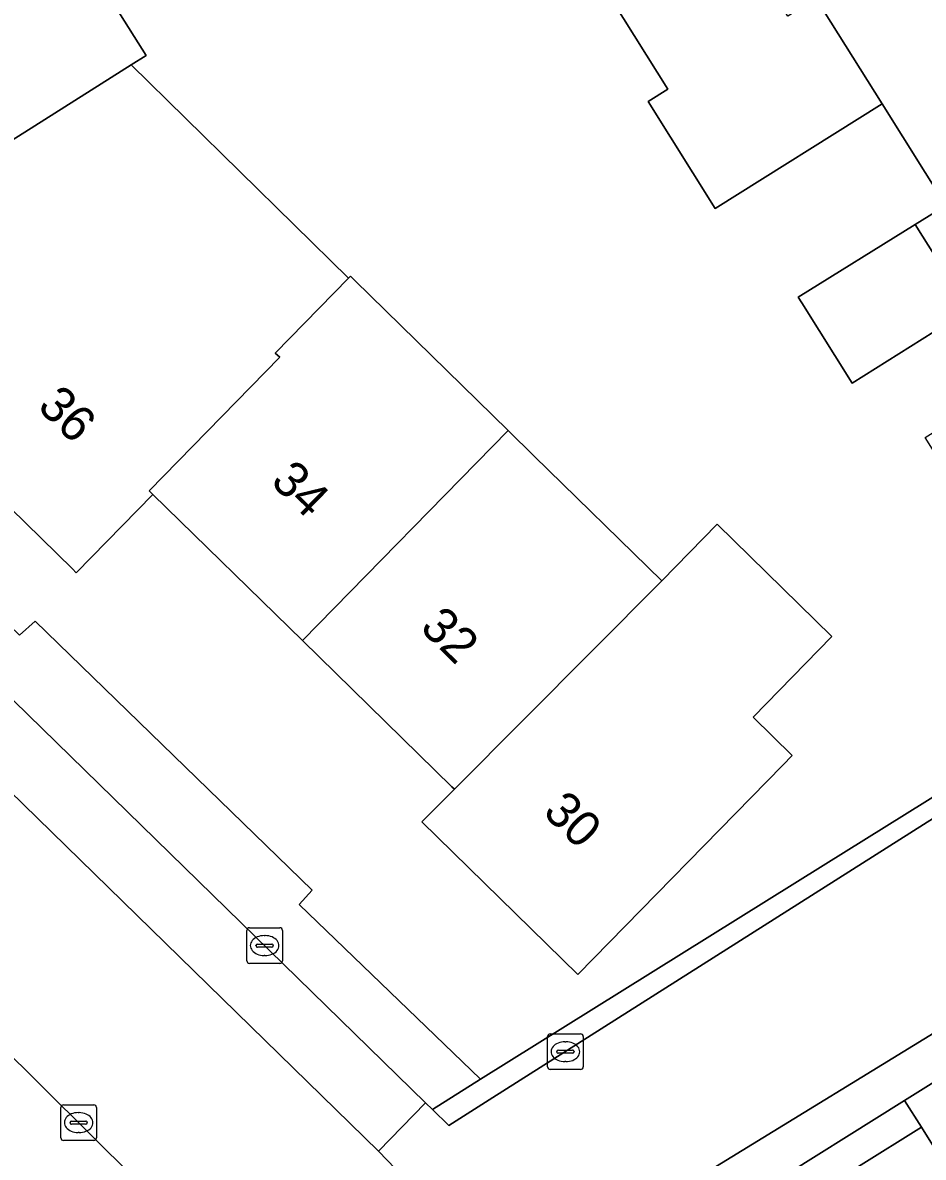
# Model space of a CAD drawing. Extents: x 157767 to 159172, y 387839 to 389425.
# Drawn here: x 158737.96 to 158763.22, y 388285.98 to 388317.82 of the extents above; entities that cross this region are included whole.
import ezdxf

# ---------------------------------------------------------------- set-up
doc = ezdxf.new("R2010")
doc.units = 0
for name, color, linetype in [('IMGEO_Erf', 7, 'Continuous'), ('IMGEO_Kolk', 7, 'Continuous'), ('IMGEO_Muur', 7, 'Continuous'), ('IMGEO_Pand', 7, 'Continuous'), ('IMGEO_Pand_nummerreeks', 7, 'Continuous'), ('IMGEO_Parkeervlak_open', 7, 'Continuous'), ('IMGEO_Rijbaan_lokaal_open', 7, 'Continuous'), ('IMGEO_Voetpad_open', 7, 'Continuous')]:
    doc.layers.add(name, color=color, linetype=linetype)

msp = doc.modelspace()

# ---------------------------------------------------------------- linework, layer by layer
at = {"layer": 'IMGEO_Erf'}
for points in [[(158738.21, 388322.001), (158741.422, 388316.9), (158740.998, 388316.632), (158747.096, 388310.649), (158747.15, 388310.704), (158747.274, 388310.582), (158751.573, 388306.375), (158752.307, 388305.657), (158755.881, 388302.16), (158757.431, 388303.744), (158760.65, 388300.594), (158758.44, 388298.336), (158759.541, 388297.258), (158759.276, 388296.987), (158753.529, 388291.114), (158749.156, 388295.392), (158750.065, 388296.307), (158749.995, 388296.376), (158745.803, 388300.478), (158741.612, 388304.579), (158739.463, 388302.384), (158739.355, 388302.49), (158734.981, 388306.77)], [(158737.871, 388300.63), (158738.305, 388301.023), (158746.081, 388293.482), (158745.709, 388293.079), (158750.798, 388288.175), (158760.411, 388294.168), (158767.897, 388298.834), (158766.747, 388300.629), (158763.269, 388306.18), (158765.754, 388307.737), (158764.492, 388309.757), (158761.219, 388307.706), (158759.808, 388309.957), (158759.71, 388310.113), (158762.988, 388312.158), (158763.844, 388312.692), (158762.063, 388315.541), (158757.375, 388312.608), (158755.501, 388315.606), (158756.051, 388315.949), (158754.509, 388318.409)], [(158759.631, 388284.616), (158763.162, 388286.826), (158762.691, 388287.577), (158754.633, 388282.527)]]:
    msp.add_lwpolyline(points, dxfattribs=at)
at = {"layer": 'IMGEO_Kolk'}
for p, q in [((158744.243, 388291.497), (158744.243, 388292.349)), ((158744.318, 388292.423), (158745.17, 388292.423)), ((158744.731, 388292.203), (158744.756, 388292.203)), ((158745.244, 388292.349), (158745.244, 388291.497)), ((158744.502, 388291.917), (158744.502, 388291.929)), ((158744.94, 388291.88), (158744.542, 388291.88)), ((158744.545, 388291.966), (158744.943, 388291.966)), ((158744.986, 388291.929), (158744.986, 388291.917)), ((158744.754, 388291.643), (158744.729, 388291.643)), ((158745.17, 388291.423), (158744.318, 388291.423)), ((158752.679, 388288.52), (158752.679, 388289.372)), ((158752.754, 388289.446), (158753.606, 388289.446)), ((158753.68, 388289.372), (158753.68, 388288.52)), ((158752.938, 388288.94), (158752.938, 388288.952)), ((158752.981, 388288.989), (158753.379, 388288.989)), ((158753.167, 388289.226), (158753.192, 388289.226)), ((158753.422, 388288.952), (158753.422, 388288.94)), ((158753.376, 388288.903), (158752.978, 388288.903)), ((158753.19, 388288.666), (158753.165, 388288.666)), ((158753.606, 388288.446), (158752.754, 388288.446)), ((158739.028, 388286.529), (158739.028, 388287.381)), ((158739.103, 388287.455), (158739.955, 388287.455)), ((158740.029, 388287.381), (158740.029, 388286.529)), ((158739.516, 388287.235), (158739.541, 388287.235)), ((158739.287, 388286.949), (158739.287, 388286.961)), ((158739.725, 388286.912), (158739.327, 388286.912)), ((158739.33, 388286.998), (158739.728, 388286.998)), ((158739.771, 388286.961), (158739.771, 388286.949)), ((158739.955, 388286.455), (158739.103, 388286.455)), ((158739.539, 388286.675), (158739.514, 388286.675))]:
    msp.add_line(p, q, dxfattribs=at)
for points in [[(158744.243, 388291.497), (158744.243, 388292.349)], [(158744.318, 388292.423), (158745.17, 388292.423)], [(158745.244, 388292.349), (158745.244, 388291.497)], [(158745.17, 388291.423), (158744.318, 388291.423)], [(158752.679, 388288.52), (158752.679, 388289.372)], [(158752.754, 388289.446), (158753.606, 388289.446)], [(158753.68, 388289.372), (158753.68, 388288.52)], [(158753.606, 388288.446), (158752.754, 388288.446)], [(158739.028, 388286.529), (158739.028, 388287.381)], [(158739.103, 388287.455), (158739.955, 388287.455)], [(158740.029, 388287.381), (158740.029, 388286.529)], [(158739.955, 388286.455), (158739.103, 388286.455)]]:
    msp.add_lwpolyline(points, dxfattribs=at)
for centre, radius, start, end in [((158744.32, 388292.347), 0.0765, 91.552, 178.448), ((158744.32, 388292.347), 0.0765, 91.552, 178.448), ((158745.168, 388292.347), 0.0765, 1.552, 88.448), ((158745.168, 388292.347), 0.0765, 1.552, 88.448), ((158744.542, 388291.926), 0.0403, 85.8775, 175.7526), ((158744.539, 388291.916), 0.0366, 178.938, 274.7102), ((158744.943, 388291.923), 0.043, 264.8664, 352.4533), ((158744.947, 388291.928), 0.0386, 1.7309, 96.639), ((158744.32, 388291.499), 0.0765, 181.552, 268.448), ((158744.32, 388291.499), 0.0765, 181.552, 268.448), ((158745.168, 388291.499), 0.0765, 271.552, 358.448), ((158745.168, 388291.499), 0.0765, 271.552, 358.448), ((158752.756, 388289.37), 0.0765, 91.552, 178.448), ((158752.756, 388289.37), 0.0765, 91.552, 178.448), ((158753.604, 388289.37), 0.0765, 1.552, 88.448), ((158753.604, 388289.37), 0.0765, 1.552, 88.448), ((158752.978, 388288.949), 0.0403, 85.8775, 175.7526), ((158753.383, 388288.951), 0.0386, 1.7309, 96.639), ((158752.975, 388288.939), 0.0366, 178.938, 274.7102), ((158753.379, 388288.946), 0.043, 264.8664, 352.4533), ((158752.756, 388288.522), 0.0765, 181.552, 268.448), ((158752.756, 388288.522), 0.0765, 181.552, 268.448), ((158753.604, 388288.522), 0.0765, 271.552, 358.448), ((158753.604, 388288.522), 0.0765, 271.552, 358.448), ((158739.105, 388287.379), 0.0765, 91.552, 178.448), ((158739.105, 388287.379), 0.0765, 91.552, 178.448), ((158739.953, 388287.379), 0.0765, 1.552, 88.448), ((158739.953, 388287.379), 0.0765, 1.552, 88.448), ((158739.327, 388286.958), 0.0403, 85.8775, 175.7526), ((158739.324, 388286.948), 0.0366, 178.938, 274.7102), ((158739.728, 388286.955), 0.043, 264.8664, 352.4533), ((158739.732, 388286.96), 0.0386, 1.7309, 96.639), ((158739.105, 388286.531), 0.0765, 181.552, 268.448), ((158739.105, 388286.531), 0.0765, 181.552, 268.448), ((158739.953, 388286.531), 0.0765, 271.552, 358.448), ((158739.953, 388286.531), 0.0765, 271.552, 358.448)]:
    msp.add_arc(centre, radius, start, end, dxfattribs=at)
for centre, major_axis, ratio, start_param, end_param in [((158744.73, 388291.923), (-0.387, 0.002), 0.722429, 4.712389, 7.853982), ((158744.755, 388291.923), (-0.39, 0.002), 0.717154, 1.570796, 4.712389), ((158753.166, 388288.946), (-0.387, 0.002), 0.722429, 4.712389, 7.853982), ((158753.191, 388288.946), (-0.39, 0.002), 0.717154, 1.570796, 4.712389), ((158739.515, 388286.955), (-0.387, 0.002), 0.722429, 4.712389, 7.853982), ((158739.54, 388286.955), (-0.39, 0.002), 0.717154, 1.570796, 4.712389)]:
    msp.add_ellipse(centre, major_axis=major_axis, ratio=ratio, start_param=start_param, end_param=end_param, dxfattribs=at)
at = {"layer": 'IMGEO_Muur'}
msp.add_lwpolyline([(158760.411, 388294.168), (158767.897, 388298.834), (158766.747, 388300.629)], dxfattribs=at)
at = {"layer": 'IMGEO_Pand'}
for points in [[(158741.422, 388316.9), (158738.21, 388322.001), (158732.968, 388318.824), (158729.453, 388316.604), (158728.74, 388316.153), (158732.02, 388310.961), (158732.924, 388311.532), (158738.296, 388314.925), (158740.998, 388316.632)], [(158757.375, 388312.608), (158762.063, 388315.541), (158760.215, 388318.498), (158759.416, 388317.999), (158757.851, 388320.502), (158754.509, 388318.409), (158756.051, 388315.949), (158755.501, 388315.606)], [(158747.096, 388310.649), (158740.998, 388316.632), (158738.296, 388314.925), (158732.924, 388311.532), (158733.004, 388311.406), (158735.584, 388307.322), (158734.981, 388306.77), (158739.355, 388302.49), (158739.463, 388302.384), (158741.612, 388304.579), (158741.503, 388304.685), (158745.166, 388308.428), (158745.042, 388308.549)], [(158762.988, 388312.158), (158759.71, 388310.113), (158759.808, 388309.957), (158761.219, 388307.706), (158764.492, 388309.757)], [(158747.274, 388310.582), (158747.15, 388310.704), (158747.096, 388310.649), (158745.042, 388308.549), (158745.166, 388308.428), (158741.503, 388304.685), (158741.612, 388304.579), (158745.803, 388300.478), (158751.573, 388306.375)], [(158755.881, 388302.16), (158752.307, 388305.657), (158751.573, 388306.375), (158745.803, 388300.478), (158749.995, 388296.376), (158750.065, 388296.307)], [(158760.65, 388300.594), (158757.431, 388303.744), (158755.881, 388302.16), (158750.065, 388296.307), (158749.156, 388295.392), (158753.529, 388291.114), (158759.276, 388296.987), (158759.541, 388297.258), (158758.44, 388298.336)], [(158765.814, 388282.588), (158763.162, 388286.826), (158759.631, 388284.616), (158760.324, 388283.509), (158758.669, 388282.473), (158764.67, 388272.883), (158764.788, 388272.957), (158769.857, 388276.129)]]:
    msp.add_lwpolyline(points, close=True, dxfattribs=at)
at = {"layer": 'IMGEO_Parkeervlak_open'}
msp.add_lwpolyline([(158736.503, 388299.956), (158735.176, 388298.609), (158747.941, 388286.153), (158749.256, 388287.511)], close=True, dxfattribs=at)
at = {"layer": 'IMGEO_Rijbaan_lokaal_open'}
for points in [[(158770.767, 388299.573), (158764.27, 388295.985), (158751.147, 388287.661), (158749.911, 388286.877), (158749.448, 388287.325), (158749.256, 388287.511), (158747.941, 388286.153), (158751.704, 388282.231), (158753.914, 388283.586), (158771.97, 388294.656)], [(158735.926, 388290.522), (158741.126, 388285.372), (158747.13, 388279.426), (158751.704, 388282.231), (158747.941, 388286.153), (158735.176, 388298.609)]]:
    msp.add_lwpolyline(points, dxfattribs=at)
at = {"layer": 'IMGEO_Voetpad_open'}
for points in [[(158706.186, 388350.981), (158726.75, 388318.046), (158725.204, 388317.057), (158728.495, 388311.74), (158730.147, 388309.07), (158734.137, 388302.623), (158734.853, 388301.572), (158736.503, 388299.956), (158749.256, 388287.511), (158749.448, 388287.325), (158750.798, 388288.175), (158745.709, 388293.079), (158746.081, 388293.482), (158738.305, 388301.023), (158737.871, 388300.63), (158736.093, 388302.344), (158727.852, 388315.47), (158728.74, 388316.153), (158729.453, 388316.604), (158728.633, 388317.904), (158705.669, 388354.34)], [(158843.883, 388336.691), (158834.401, 388332.713), (158827.967, 388330.084), (158815.963, 388325.173), (158807.064, 388321.405), (158806.844, 388321.929), (158805.996, 388321.57), (158801.733, 388319.769), (158799.001, 388318.586), (158800.615, 388314.735), (158790.731, 388310.544), (158776.874, 388304.667), (158775.86, 388306.316), (158772.82, 388304.412), (158769.723, 388302.493), (158766.747, 388300.629), (158767.897, 388298.834), (158760.411, 388294.168), (158750.798, 388288.175), (158749.448, 388287.325), (158749.911, 388286.877), (158751.147, 388287.661), (158764.27, 388295.985), (158770.767, 388299.573)], [(158760.215, 388318.498), (158762.063, 388315.541), (158763.844, 388312.692), (158762.988, 388312.158), (158764.492, 388309.757), (158765.754, 388307.737), (158766.245, 388308.045), (158769.335, 388309.974), (158771.88, 388311.569), (158767.978, 388317.875)], [(158771.97, 388294.656), (158753.914, 388283.586), (158754.633, 388282.527), (158762.691, 388287.577), (158763.964, 388288.375), (158771.852, 388293.318), (158786.231, 388299.273), (158793.486, 388302.278), (158806.067, 388307.489), (158808.699, 388308.579), (158809.53, 388309.25), (158813.683, 388311.013)], [(158783.962, 388187.903), (158772.284, 388206.543), (158769.629, 388210.79), (158752.185, 388238.694), (158749.551, 388242.908), (158747.498, 388241.623), (158743.908, 388247.396), (158739.118, 388255.018), (158737.42, 388257.733), (158731.197, 388267.839), (158754.633, 388282.527), (158753.914, 388283.586), (158751.704, 388282.231), (158747.13, 388279.426), (158742.93, 388276.824), (158737.745, 388281.958), (158741.126, 388285.372), (158735.926, 388290.522)]]:
    msp.add_lwpolyline(points, dxfattribs=at)
msp.add_lwpolyline([(158772.453, 388274.781), (158770.398, 388278.095), (158767.115, 388283.341), (158764.463, 388287.579), (158763.964, 388288.375), (158762.691, 388287.577), (158763.162, 388286.826), (158765.814, 388282.588), (158769.857, 388276.129), (158775.842, 388266.574), (158777.851, 388263.363), (158779.054, 388264.172), (158776.999, 388267.463)], close=True, dxfattribs=at)

# ---------------------------------------------------------------- texts
at = {"layer": 'IMGEO_Pand_nummerreeks'}
for s, rotation, p in [('36', 315.6244, (158738.34, 388307.009)), ('34', 315.6244, (158744.88, 388304.907)), ('32', 315.6244, (158749.068, 388300.807)), ('30', 315.6301, (158752.516, 388295.63))]:
    msp.add_text(s, height=1, rotation=rotation, dxfattribs=at).set_placement(p)

doc.saveas('drawing.dxf')
